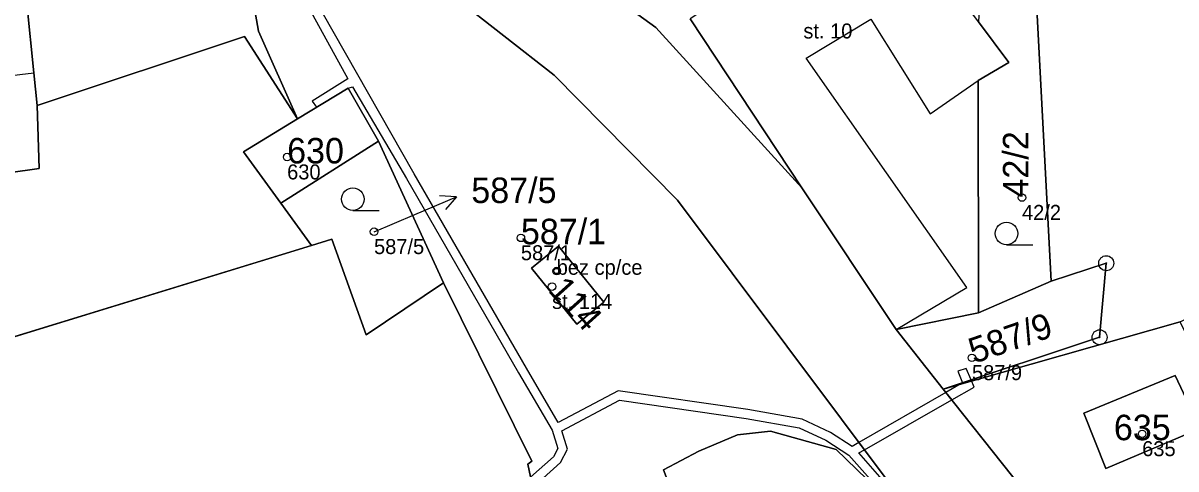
# Model space of a CAD drawing. Extents: x -680203 to -673936, y -1102717 to -1093650.
# Drawn here: x -677983.8 to -677906.8, y -1095112 to -1095082.3 of the extents above; entities that cross this region are included whole.
import ezdxf

# ---------------------------------------------------------------- set-up
doc = ezdxf.new("R2010")
doc.units = 0
for name, color, linetype in [('Definiční body', 7, 'Continuous'), ('Horni', 7, 'Continuous'), ('SOxx01xx_ŽSp_násyp_plocha', 7, 'Continuous'), ('SOxx02xx_Koleje_param další_Popis10', 7, 'Continuous'), ('SOxx02xx_Staničení_Popis10', 7, 'Continuous'), ('SOxxxxxx_Koleje_hlavní_body_Popis10', 7, 'Continuous'), ('SOxxxxxx_Koleje_LN_parametry_Popis10', 7, 'Continuous'), ('SOxxxxxx_Koleje_param další_Popis10', 7, 'Continuous'), ('SOxxxxxx_Osa_bod_P', 7, 'Continuous'), ('SOxxxxxx_Staničení_Popis10', 7, 'Continuous'), ('x_prac', 7, 'Continuous')]:
    doc.layers.add(name, color=color, linetype=linetype)

msp = doc.modelspace()

# ---------------------------------------------------------------- linework, layer by layer
at = {"layer": 'Definiční body'}
for centre in [(-677966.15, -1095091.2), (-677917.11, -1095093.9), (-677960.35, -1095096.18), (-677950.55, -1095096.59), (-677948.16, -1095098.8), (-677948.47, -1095099.84), (-677920.45, -1095104.59), (-677909.09, -1095109.66)]:
    msp.add_circle(centre, 0.25, dxfattribs=at)
at = {"layer": 'Horni'}
for points in [[(-677920.01, -1095082.18), (-677926.67, -1095073.26), (-677937.82, -1095081.04), (-677939.26, -1095081.99), (-677931.8, -1095093.25), (-677925.51, -1095102.71), (-677920.79, -1095099.89), (-677931.51, -1095084.6), (-677927.19, -1095082), (-677923.23, -1095088.32), (-677920.03, -1095086.09), (-677917.99, -1095084.89)], [(-677949.84, -1095098.61), (-677946.81, -1095102.34), (-677945.02, -1095100.87), (-677948.05, -1095097.14)]]:
    msp.add_lwpolyline(points, close=True, dxfattribs=at)
at = {"layer": 'SOxx01xx_ŽSp_násyp_plocha'}
for points in [[(-677922.37, -1095106.68), (-677925.51, -1095102.71), (-677931.8, -1095093.25), (-677941.55, -1095082.55), (-677956.86, -1095071.48), (-677959.21, -1095069.48), (-677966.17, -1095063.53), (-677983.04, -1095032.05), (-677982.35, -1095026.83), (-677985.04, -1095014.48), (-677991.04, -1094986.51), (-677992.46, -1094981.05), (-677999.2, -1094958.58), (-678002.34, -1094948.13), (-678009.58, -1094933), (-678016.85, -1094922.14), (-678038.24, -1094890.17), (-678053.28, -1094871.59)], [(-677984.69, -1095039.2), (-677979.46, -1095050.18), (-677975.49, -1095058.25), (-677971.06, -1095066.77), (-677963.09, -1095076.1), (-677955.04, -1095080.47), (-677948.34, -1095085.74), (-677940.11, -1095094.07), (-677925.51, -1095113.56), (-677920.17, -1095122.8), (-677914.6, -1095145.3), (-677913.82, -1095161.35), (-677912.14, -1095166.98), (-677909.05, -1095173.64), (-677909.12, -1095180.99), (-677907.86, -1095185.75), (-677913.83, -1095197.26)], [(-677925.51, -1095113.56), (-677940.11, -1095094.07), (-677948.34, -1095085.74), (-677955.04, -1095080.47), (-677963.09, -1095076.1), (-677971.06, -1095066.77), (-677971.53, -1095069.13), (-677969.91, -1095072.38), (-677968.07, -1095082.81), (-677965.46, -1095088.66), (-677962.08, -1095086.61), (-677960.06, -1095090.13), (-677955.71, -1095099.59), (-677949.81, -1095111.49), (-677950.08, -1095111.69), (-677949.45, -1095114.75)], [(-677956.86, -1095071.48), (-677941.55, -1095082.55), (-677931.8, -1095093.25), (-677939.26, -1095081.99)], [(-677982.65, -1095238.18), (-677973.32, -1095235.9), (-677960.29, -1095232.74), (-677948.04, -1095229.3), (-677937.77, -1095225.91), (-677929.85, -1095222.23), (-677921.77, -1095216.89), (-677916.03, -1095212.48), (-677911.4, -1095207.89), (-677908.31, -1095203.66), (-677906.72, -1095200.12), (-677905.74, -1095197.94), (-677902.02, -1095189.9), (-677901.59, -1095175.96), (-677904.51, -1095169.5), (-677904.64, -1095164.14), (-677907.56, -1095164.12), (-677908.11, -1095159.69), (-677909.48, -1095138.73), (-677913.81, -1095119.18), (-677917.73, -1095112.53), (-677922.37, -1095106.68)], [(-677941.04, -1095112.07), (-677938.67, -1095110.82), (-677936.1, -1095109.72), (-677933.9, -1095109.49), (-677929.51, -1095110.7), (-677925.39, -1095114.69)]]:
    msp.add_lwpolyline(points, dxfattribs=at)
for points in [[(-677868.64, -1095086.45), (-677866.5, -1095069.72), (-677867.35, -1095067.96), (-677869.9, -1095062.53), (-677903.83, -1095074.66), (-677912.96, -1095071.9), (-677918.33, -1095070.32), (-677916.14, -1095080.9), (-677915.17, -1095099.48), (-677911.49, -1095098.28), (-677911.93, -1095103.22), (-677922.37, -1095106.68), (-677906.56, -1095102.19), (-677900.22, -1095099.03), (-677896.01, -1095096.93), (-677884.41, -1095091.97), (-677872.28, -1095087.72)], [(-678019.77, -1095106.43), (-678019.94, -1095104.04), (-678016.05, -1095103.75), (-678016.43, -1095098.57), (-677993, -1095095.07), (-677993.27, -1095093.45), (-677982.69, -1095091.96), (-677982.83, -1095087.77), (-677983.05, -1095085.57), (-677983.98, -1095076.32), (-677984.44, -1095068.79), (-678009.55, -1095070.67), (-678023.23, -1095071.69), (-678041.43, -1095072.47), (-678044.23, -1095077.37), (-678036.02, -1095077.83), (-678029.99, -1095080.22), (-678027.77, -1095081.21), (-678029.48, -1095081.18), (-678028.64, -1095093.44), (-678027.65, -1095107)], [(-677983.98, -1095076.32), (-677983.05, -1095085.57), (-677982.83, -1095087.77), (-677968.99, -1095083.16), (-677965.46, -1095088.66), (-677968.07, -1095082.81), (-677969.91, -1095072.38), (-677971.53, -1095069.13), (-677972.27, -1095072.87)], [(-677915.17, -1095099.48), (-677916.14, -1095080.9), (-677918.33, -1095070.32), (-677919.4, -1095070), (-677920.01, -1095082.18), (-677917.99, -1095084.89), (-677920.03, -1095086.09), (-677920.01, -1095101.59)], [(-677925.51, -1095102.71), (-677920.01, -1095101.59), (-677920.03, -1095086.09), (-677917.99, -1095084.89), (-677920.01, -1095082.18), (-677926.67, -1095073.26), (-677937.82, -1095081.04), (-677939.26, -1095081.99), (-677931.8, -1095093.25)], [(-677966.57, -1095094.27), (-677969.06, -1095090.86), (-677965.46, -1095088.66), (-677968.99, -1095083.16), (-677982.83, -1095087.77), (-677982.69, -1095091.96), (-677993.27, -1095093.45), (-677993, -1095095.07), (-678016.43, -1095098.57), (-678016.05, -1095103.75), (-678019.94, -1095104.04), (-678019.77, -1095106.43), (-678027.65, -1095107), (-678027.16, -1095113.9), (-678019.72, -1095111.58), (-678013.46, -1095109.62), (-678005, -1095106.12), (-678001.76, -1095106.03), (-677991.12, -1095104.82), (-677987.5, -1095104.15), (-677964.52, -1095097.09)], [(-677965.46, -1095088.66), (-677969.06, -1095090.86), (-677966.57, -1095094.27), (-677960.06, -1095090.13), (-677962.08, -1095086.61)], [(-677960.06, -1095090.13), (-677966.57, -1095094.27), (-677964.52, -1095097.09), (-677963.16, -1095096.67), (-677960.88, -1095103.06), (-677955.71, -1095099.59)], [(-677976.42, -1095132.01), (-677965.74, -1095124.62), (-677953.07, -1095116.94), (-677949.45, -1095114.75), (-677950.08, -1095111.69), (-677949.81, -1095111.49), (-677955.71, -1095099.59), (-677960.88, -1095103.06), (-677963.16, -1095096.67), (-677964.52, -1095097.09), (-677987.5, -1095104.15), (-677986, -1095110.33), (-677996.11, -1095123.87), (-677993.44, -1095132.3), (-677993.81, -1095133.08), (-677985.74, -1095138.67)], [(-677945.02, -1095100.87), (-677946.81, -1095102.34), (-677949.84, -1095098.61), (-677948.05, -1095097.14)], [(-677945.02, -1095100.87), (-677948.05, -1095097.14), (-677949.84, -1095098.61), (-677946.81, -1095102.34)], [(-677911.93, -1095103.22), (-677911.49, -1095098.28), (-677915.17, -1095099.48), (-677920.01, -1095101.59), (-677925.51, -1095102.71), (-677922.37, -1095106.68)], [(-677913.81, -1095119.18), (-677909.48, -1095138.73), (-677908.11, -1095159.69), (-677905.6, -1095145.11), (-677900.72, -1095139.93), (-677901.99, -1095137.99), (-677895.73, -1095133.7), (-677893.67, -1095131.46), (-677893.48, -1095129.74), (-677883.28, -1095122.55), (-677881.26, -1095123.37), (-677876.68, -1095121.88), (-677876.61, -1095121.64), (-677875.77, -1095118.52), (-677882.02, -1095114.89), (-677887.12, -1095113.18), (-677899.59, -1095118.91), (-677904.46, -1095106.38), (-677906.56, -1095102.19), (-677922.37, -1095106.68), (-677917.73, -1095112.53)], [(-677906.88, -1095105.76), (-677912.99, -1095108.28), (-677911.52, -1095111.97), (-677905.21, -1095109.31)], [(-677906.88, -1095105.76), (-677905.21, -1095109.31), (-677911.52, -1095111.97), (-677912.99, -1095108.28)], [(-677925.5, -1095121.15), (-677922.01, -1095128.89), (-677921.63, -1095128.74), (-677920.84, -1095131.58), (-677918.35, -1095130.77), (-677920.29, -1095124.67), (-677922.53, -1095119.8), (-677925.39, -1095114.69), (-677929.51, -1095110.7), (-677933.9, -1095109.49), (-677936.1, -1095109.72), (-677938.67, -1095110.82), (-677941.04, -1095112.07), (-677940.86, -1095112.52), (-677939.95, -1095114.87), (-677931.03, -1095117.49), (-677926.8, -1095115.39), (-677924.23, -1095120.53)]]:
    msp.add_lwpolyline(points, close=True, dxfattribs=at)
at = {"layer": 'SOxx02xx_Koleje_param další_Popis10'}
for centre, radius in [((-677911.49, -1095098.28), 0.5), ((-677911.49, -1095098.28), 0.0303), ((-677911.93, -1095103.22), 0.5), ((-677911.93, -1095103.22), 0.0303)]:
    msp.add_circle(centre, radius, dxfattribs=at)
at = {"layer": 'SOxx02xx_Staničení_Popis10'}
for p, q in [((-677957.62, -1095095.02), (-677954.858, -1095093.847)), ((-677954.858, -1095093.847), (-677955.975, -1095093.778)), ((-677954.858, -1095093.847), (-677955.584, -1095094.7)), ((-677960.35, -1095096.18), (-677957.62, -1095095.02))]:
    msp.add_line(p, q, dxfattribs=at)
at = {"layer": 'SOxxxxxx_Koleje_hlavní_body_Popis10'}
for p, q in [((-677961.763, -1095094.76), (-677960.013, -1095094.76)), ((-677918.143, -1095097.05), (-677916.393, -1095097.05))]:
    msp.add_line(p, q, dxfattribs=at)
for centre in [(-677961.763, -1095094.01), (-677918.143, -1095096.3)]:
    msp.add_circle(centre, 0.75, dxfattribs=at)
at = {"layer": 'SOxxxxxx_Koleje_LN_parametry_Popis10'}
for points in [[(-677925.19, -1095114.12), (-677927.99, -1095110.93), (-677927.63, -1095110.72), (-677928, -1095110.24), (-677928.45, -1095110.5), (-677929.89, -1095109.56), (-677931.79, -1095108.67), (-677935.41, -1095108.03), (-677944.06, -1095106.8), (-677948.07, -1095108.9), (-677950.18, -1095105.28), (-677957.67, -1095092.32), (-677964.55, -1095080.23)], [(-677965.16, -1095080.38), (-677962.09, -1095085.99), (-677964.48, -1095087.48), (-677964.18, -1095087.88), (-677962.08, -1095086.61), (-677961.79, -1095086.51), (-677958.19, -1095092.62), (-677950.7, -1095105.58), (-677948.46, -1095109.42), (-677948.09, -1095110.63), (-677948.38, -1095111.2), (-677949.9, -1095112.56)], [(-677949.76, -1095113.24), (-677947.9, -1095111.58), (-677947.45, -1095110.69), (-677947.82, -1095109.45), (-677943.96, -1095107.42), (-677935.51, -1095108.63), (-677931.97, -1095109.25), (-677930.19, -1095110.08), (-677928.66, -1095111.08), (-677926.03, -1095114.07)]]:
    msp.add_lwpolyline(points, dxfattribs=at)
for points in [[(-677921.08, -1095106.25), (-677920.51, -1095106.06), (-677920.83, -1095105.3), (-677921.4, -1095105.49)], [(-677920.51, -1095106.06), (-677921.08, -1095106.25), (-677922.2, -1095106.9), (-677921.8, -1095107.39), (-677920.31, -1095106.54)], [(-677927.63, -1095110.72), (-677921.8, -1095107.39), (-677922.2, -1095106.9), (-677928, -1095110.24)]]:
    msp.add_lwpolyline(points, close=True, dxfattribs=at)
at = {"layer": 'SOxxxxxx_Koleje_param další_Popis10'}
msp.add_circle((-677948.167, -1095098.799), 0.175, dxfattribs=at)
at = {"layer": 'SOxxxxxx_Staničení_Popis10'}
for p, q in [((-677931.51, -1095084.6), (-677927.19, -1095082)), ((-677927.19, -1095082), (-677923.23, -1095088.32)), ((-677920.79, -1095099.89), (-677931.51, -1095084.6)), ((-677994.17, -1095086.89), (-677983.05, -1095085.57)), ((-677923.23, -1095088.32), (-677920.03, -1095086.09)), ((-677925.51, -1095102.71), (-677920.79, -1095099.89))]:
    msp.add_line(p, q, dxfattribs=at)
at = {"layer": 'x_prac'}
for p, q in [((-677969.91, -1095072.38), (-677968.07, -1095082.81)), ((-677968.07, -1095082.81), (-677965.46, -1095088.66)), ((-677960.06, -1095090.13), (-677966.57, -1095094.27)), ((-677960.06, -1095090.13), (-677955.71, -1095099.59)), ((-677931.8, -1095093.25), (-677925.51, -1095102.71)), ((-677964.52, -1095097.09), (-677966.57, -1095094.27)), ((-677964.52, -1095097.09), (-677987.5, -1095104.15)), ((-677920.01, -1095101.59), (-677915.17, -1095099.48)), ((-677925.51, -1095102.71), (-677920.01, -1095101.59)), ((-677906.56, -1095102.19), (-677922.37, -1095106.68)), ((-677922.37, -1095106.68), (-677925.51, -1095102.71))]:
    msp.add_line(p, q, dxfattribs=at)
for points in [[(-677909.05, -1095173.64), (-677912.14, -1095166.98), (-677913.82, -1095161.35), (-677914.6, -1095145.3), (-677920.17, -1095122.8), (-677925.51, -1095113.56), (-677940.11, -1095094.07), (-677948.34, -1095085.74), (-677955.04, -1095080.47), (-677963.09, -1095076.1), (-677971.06, -1095066.77)], [(-677959.21, -1095069.48), (-677956.86, -1095071.48), (-677941.55, -1095082.55), (-677931.8, -1095093.25)], [(-677915.17, -1095099.48), (-677916.14, -1095080.9), (-677918.33, -1095070.32)], [(-677982.83, -1095087.77), (-677983.05, -1095085.57), (-677983.98, -1095076.32)], [(-677937.82, -1095081.04), (-677939.26, -1095081.99), (-677931.8, -1095093.25)], [(-677920.01, -1095101.59), (-677920.03, -1095086.09), (-677917.99, -1095084.89), (-677920.01, -1095082.18)], [(-677965.46, -1095088.66), (-677968.99, -1095083.16), (-677982.83, -1095087.77)], [(-677965.46, -1095088.66), (-677962.08, -1095086.61), (-677960.06, -1095090.13)], [(-678027.65, -1095107), (-678019.77, -1095106.43), (-678019.94, -1095104.04), (-678016.05, -1095103.75), (-678016.43, -1095098.57), (-677993, -1095095.07), (-677993.27, -1095093.45), (-677982.69, -1095091.96), (-677982.83, -1095087.77)], [(-677966.57, -1095094.27), (-677969.06, -1095090.86), (-677965.46, -1095088.66)], [(-677955.71, -1095099.59), (-677960.88, -1095103.06), (-677963.16, -1095096.67), (-677964.52, -1095097.09)], [(-677945.02, -1095100.87), (-677946.81, -1095102.34), (-677949.84, -1095098.61), (-677948.05, -1095097.14), (-677945.02, -1095100.87)], [(-677922.37, -1095106.68), (-677911.93, -1095103.22), (-677911.49, -1095098.28), (-677915.17, -1095099.48)], [(-677953.07, -1095116.94), (-677949.45, -1095114.75), (-677950.08, -1095111.69), (-677949.81, -1095111.49), (-677955.71, -1095099.59)], [(-677906.88, -1095105.76), (-677905.21, -1095109.31), (-677911.52, -1095111.97), (-677912.99, -1095108.28), (-677906.88, -1095105.76)], [(-677922.37, -1095106.68), (-677917.73, -1095112.53), (-677913.81, -1095119.18), (-677909.48, -1095138.73), (-677908.11, -1095159.69)], [(-677940.86, -1095112.52), (-677941.04, -1095112.07), (-677938.67, -1095110.82), (-677936.1, -1095109.72), (-677933.9, -1095109.49), (-677929.51, -1095110.7), (-677925.39, -1095114.69), (-677922.53, -1095119.8), (-677920.29, -1095124.67), (-677918.35, -1095130.77)]]:
    msp.add_lwpolyline(points, dxfattribs=at)

# ---------------------------------------------------------------- texts
at = {"layer": 'Definiční body'}
for s, p in [('st. 10', (-677931.7, -1095083.289)), ('630', (-677966.15, -1095092.689)), ('42/2', (-677917.11, -1095095.389)), ('587/5', (-677960.35, -1095097.669)), ('587/1', (-677950.55, -1095098.079)), ('bez cp/ce', (-677948.16, -1095099.05)), ('st. 114', (-677948.47, -1095101.329)), ('587/9', (-677920.45, -1095106.079)), ('635', (-677909.09, -1095111.149))]:
    msp.add_text(s, height=1, dxfattribs=at).set_placement(p)
at = {"layer": 'SOxxxxxx_Osa_bod_P'}
for s, p in [('630', (-677966.15, -1095091.625)), ('587/5', (-677953.86, -1095094.265)), ('587/1', (-677950.55, -1095097.015)), ('635', (-677910.98, -1095110.085))]:
    msp.add_text(s, height=1.7, dxfattribs=at).set_placement(p)
for s, rotation, p in [('42/2', 90, (-677916.685, -1095093.9)), ('114', 312, (-677948.785, -1095100.124)), ('587/9', 19, (-677920.311, -1095104.991))]:
    msp.add_text(s, height=1.7, rotation=rotation, dxfattribs=at).set_placement(p)

doc.saveas('drawing.dxf')
